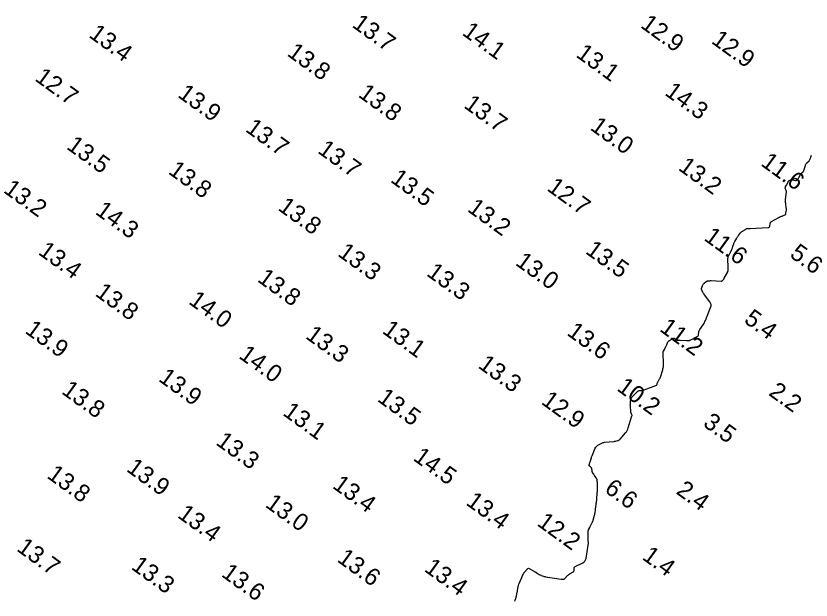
# Model space of a CAD drawing. Extents: x 815352 to 820877, y 582403 to 597439.
# Drawn here: x 819404.5 to 819635.6, y 588070.8 to 588240.5 of the extents above; entities that cross this region are included whole.
import ezdxf

# ---------------------------------------------------------------- set-up
doc = ezdxf.new("R2010")
doc.units = 0
doc.layers.add('V-CONT-EL12', color=7, linetype='Continuous')
doc.layers.add('V-TOPO-SOUN', color=7, linetype='Continuous')

msp = doc.modelspace()

# ---------------------------------------------------------------- linework, layer by layer
at = {"layer": 'V-CONT-EL12'}
msp.add_lwpolyline([(819549.51, 588070.5), (819549.63, 588070.83), (819549.66, 588070.91), (819549.69, 588071), (819549.72, 588071.08), (819549.74, 588071.16), (819549.87, 588071.62), (819549.9, 588071.72), (819549.93, 588071.83), (819549.95, 588071.93), (819549.97, 588072.04), (819550.19, 588073.11), (819550.23, 588073.32), (819550.27, 588073.53), (819550.31, 588073.75), (819550.34, 588073.96), (819550.49, 588074.83), (819550.53, 588075.04), (819550.59, 588075.25), (819550.66, 588075.45), (819550.74, 588075.65), (819551.54, 588077.4), (819551.56, 588077.44), (819551.57, 588077.48), (819551.59, 588077.51), (819551.6, 588077.55), (819551.64, 588077.71), (819551.65, 588077.75), (819551.67, 588077.79), (819551.68, 588077.83), (819551.7, 588077.86), (819552.01, 588078.49), (819552.07, 588078.6), (819552.14, 588078.71), (819552.22, 588078.81), (819552.3, 588078.91), (819553.11, 588079.81), (819553.28, 588079.95), (819553.46, 588080.02), (819553.66, 588080.01), (819553.86, 588079.92), (819555.17, 588079.13), (819555.21, 588079.11), (819555.26, 588079.08), (819555.3, 588079.06), (819555.35, 588079.04), (819555.54, 588078.95), (819555.58, 588078.93), (819555.63, 588078.91), (819555.67, 588078.88), (819555.72, 588078.85), (819556.6, 588078.26), (819556.74, 588078.17), (819556.88, 588078.09), (819557.03, 588078.02), (819557.18, 588077.96), (819557.81, 588077.74), (819557.96, 588077.68), (819558.12, 588077.64), (819558.29, 588077.6), (819558.45, 588077.58), (819562.97, 588076.91), (819563.06, 588076.9), (819563.15, 588076.89), (819563.24, 588076.89), (819563.33, 588076.89), (819563.7, 588076.89), (819563.79, 588076.9), (819563.87, 588076.93), (819563.94, 588076.97), (819564.01, 588077.03), (819564.84, 588077.92), (819565, 588078.08), (819565.18, 588078.23), (819565.36, 588078.36), (819565.55, 588078.48), (819566.47, 588079.01), (819566.6, 588079.1), (819566.68, 588079.21), (819566.74, 588079.34), (819566.76, 588079.49), (819566.76, 588080.13), (819566.78, 588080.28), (819566.83, 588080.4), (819566.93, 588080.51), (819567.05, 588080.59), (819569.22, 588081.62), (819569.59, 588081.85), (819569.87, 588082.14), (819570.07, 588082.49), (819570.19, 588082.91), (819570.82, 588086.71), (819570.82, 588086.76), (819570.83, 588086.81), (819570.84, 588086.86), (819570.85, 588086.9), (819570.89, 588087.15), (819570.9, 588087.17), (819570.9, 588087.19), (819570.9, 588087.21), (819570.89, 588087.23), (819570.87, 588087.31), (819570.87, 588087.33), (819570.86, 588087.35), (819570.86, 588087.37), (819570.86, 588087.39), (819570.84, 588088.1), (819570.84, 588088.22), (819570.84, 588088.35), (819570.84, 588088.47), (819570.84, 588088.59), (819570.82, 588089.28), (819570.82, 588089.44), (819570.82, 588089.6), (819570.82, 588089.75), (819570.82, 588089.91), (819570.81, 588090.72), (819570.82, 588090.86), (819570.84, 588090.99), (819570.88, 588091.12), (819570.94, 588091.24), (819571.18, 588091.73), (819571.24, 588091.85), (819571.31, 588091.98), (819571.37, 588092.1), (819571.43, 588092.22), (819572, 588093.37), (819572.03, 588093.42), (819572.06, 588093.48), (819572.09, 588093.54), (819572.11, 588093.59), (819572.21, 588093.82), (819572.23, 588093.88), (819572.25, 588093.94), (819572.27, 588094), (819572.29, 588094.06), (819572.66, 588095.44), (819572.7, 588095.63), (819572.74, 588095.81), (819572.78, 588096), (819572.8, 588096.19), (819572.89, 588096.95), (819572.92, 588097.13), (819572.94, 588097.32), (819572.97, 588097.51), (819573, 588097.7), (819573.15, 588098.79), (819573.17, 588098.92), (819573.19, 588099.05), (819573.21, 588099.18), (819573.23, 588099.31), (819573.31, 588099.82), (819573.33, 588099.95), (819573.35, 588100.07), (819573.36, 588100.2), (819573.37, 588100.33), (819573.45, 588101.74), (819573.46, 588102.02), (819573.47, 588102.3), (819573.48, 588102.58), (819573.48, 588102.86), (819573.47, 588104.96), (819573.47, 588105.05), (819573.46, 588105.14), (819573.46, 588105.23), (819573.45, 588105.32), (819573.43, 588105.68), (819573.42, 588105.76), (819573.39, 588105.85), (819573.36, 588105.93), (819573.31, 588106), (819572.6, 588107.03), (819572.53, 588107.13), (819572.47, 588107.24), (819572.41, 588107.34), (819572.35, 588107.45), (819572.11, 588107.87), (819572.06, 588107.98), (819572.01, 588108.09), (819571.98, 588108.21), (819571.96, 588108.33), (819571.84, 588108.99), (819571.81, 588109.1), (819571.77, 588109.2), (819571.7, 588109.29), (819571.62, 588109.37), (819571.25, 588109.67), (819571.18, 588109.75), (819571.13, 588109.84), (819571.12, 588109.94), (819571.14, 588110.05), (819571.42, 588111.03), (819571.46, 588111.17), (819571.5, 588111.31), (819571.54, 588111.45), (819571.58, 588111.59), (819571.74, 588112.16), (819571.78, 588112.3), (819571.82, 588112.44), (819571.87, 588112.58), (819571.93, 588112.71), (819572.64, 588114.41), (819572.66, 588114.46), (819572.68, 588114.5), (819572.69, 588114.54), (819572.71, 588114.59), (819572.78, 588114.76), (819572.8, 588114.81), (819572.82, 588114.85), (819572.84, 588114.89), (819572.86, 588114.93), (819573.07, 588115.25), (819573.11, 588115.3), (819573.15, 588115.35), (819573.19, 588115.4), (819573.24, 588115.45), (819573.43, 588115.64), (819573.48, 588115.68), (819573.54, 588115.72), (819573.59, 588115.76), (819573.65, 588115.79), (819574.73, 588116.37), (819574.93, 588116.47), (819575.14, 588116.54), (819575.35, 588116.6), (819575.58, 588116.63), (819578.22, 588116.89), (819578.36, 588116.91), (819578.49, 588116.92), (819578.63, 588116.95), (819578.76, 588116.97), (819579.44, 588117.12), (819579.5, 588117.13), (819579.56, 588117.15), (819579.61, 588117.18), (819579.66, 588117.21), (819579.87, 588117.34), (819579.92, 588117.38), (819579.97, 588117.42), (819580.02, 588117.46), (819580.06, 588117.5), (819581.65, 588119.35), (819581.91, 588119.69), (819582.13, 588120.04), (819582.32, 588120.42), (819582.46, 588120.82), (819583.54, 588124.37), (819583.55, 588124.44), (819583.56, 588124.51), (819583.54, 588124.58), (819583.52, 588124.65), (819583.35, 588125.02), (819583.34, 588125.04), (819583.33, 588125.07), (819583.32, 588125.09), (819583.31, 588125.12), (819583.27, 588125.22), (819583.26, 588125.25), (819583.26, 588125.27), (819583.25, 588125.3), (819583.25, 588125.33), (819583.07, 588127.46), (819583.05, 588127.67), (819583.06, 588127.88), (819583.07, 588128.09), (819583.09, 588128.3), (819583.22, 588129.13), (819583.27, 588129.33), (819583.35, 588129.52), (819583.45, 588129.69), (819583.59, 588129.85), (819585.2, 588131.45), (819585.32, 588131.55), (819585.45, 588131.63), (819585.6, 588131.68), (819585.76, 588131.7), (819586.41, 588131.73), (819586.58, 588131.75), (819586.74, 588131.77), (819586.89, 588131.81), (819587.05, 588131.86), (819590.51, 588133.14), (819590.62, 588133.2), (819590.71, 588133.27), (819590.79, 588133.37), (819590.84, 588133.49), (819590.99, 588134), (819591.03, 588134.13), (819591.09, 588134.25), (819591.14, 588134.37), (819591.21, 588134.49), (819591.54, 588135.03), (819591.62, 588135.17), (819591.69, 588135.3), (819591.74, 588135.44), (819591.79, 588135.58), (819592.46, 588137.72), (819592.49, 588137.84), (819592.52, 588137.96), (819592.55, 588138.08), (819592.57, 588138.2), (819592.66, 588138.68), (819592.68, 588138.8), (819592.69, 588138.92), (819592.7, 588139.04), (819592.7, 588139.17), (819592.6, 588142.81), (819592.61, 588142.9), (819592.63, 588142.98), (819592.66, 588143.07), (819592.71, 588143.14), (819593.03, 588143.56), (819593.04, 588143.58), (819593.05, 588143.6), (819593.06, 588143.62), (819593.07, 588143.63), (819593.09, 588143.71), (819593.1, 588143.73), (819593.11, 588143.75), (819593.11, 588143.77), (819593.12, 588143.78), (819593.5, 588144.63), (819593.57, 588144.78), (819593.63, 588144.92), (819593.69, 588145.07), (819593.75, 588145.21), (819594, 588145.79), (819594.07, 588145.93), (819594.16, 588146.05), (819594.27, 588146.16), (819594.4, 588146.25), (819595.35, 588146.83), (819595.49, 588146.89), (819595.62, 588146.91), (819595.76, 588146.89), (819595.89, 588146.83), (819596.56, 588146.41), (819596.63, 588146.37), (819596.7, 588146.34), (819596.78, 588146.32), (819596.87, 588146.31), (819597.2, 588146.29), (819597.29, 588146.29), (819597.37, 588146.29), (819597.46, 588146.28), (819597.54, 588146.28), (819599.34, 588146.2), (819599.43, 588146.2), (819599.52, 588146.2), (819599.61, 588146.2), (819599.7, 588146.2), (819600.06, 588146.22), (819600.15, 588146.23), (819600.24, 588146.24), (819600.32, 588146.27), (819600.4, 588146.31), (819602.47, 588147.35), (819602.63, 588147.46), (819602.75, 588147.58), (819602.83, 588147.74), (819602.87, 588147.91), (819602.96, 588148.68), (819603, 588148.87), (819603.05, 588149.05), (819603.13, 588149.22), (819603.23, 588149.39), (819604.22, 588150.79), (819604.41, 588151.09), (819604.58, 588151.39), (819604.74, 588151.7), (819604.88, 588152.02), (819606.39, 588155.84), (819606.5, 588156.25), (819606.5, 588156.65), (819606.39, 588157.03), (819606.17, 588157.4), (819604.57, 588159.5), (819604.54, 588159.53), (819604.52, 588159.56), (819604.5, 588159.6), (819604.48, 588159.63), (819604.38, 588159.8), (819604.32, 588159.9), (819604.09, 588160.29), (819604.04, 588160.37), (819604, 588160.44), (819603.97, 588160.52), (819603.94, 588160.61), (819603.78, 588161.11), (819603.76, 588161.22), (819603.75, 588161.33), (819603.76, 588161.44), (819603.79, 588161.56), (819604.04, 588162.24), (819604.1, 588162.38), (819604.18, 588162.52), (819604.28, 588162.64), (819604.39, 588162.75), (819605.11, 588163.36), (819605.19, 588163.42), (819605.27, 588163.46), (819605.36, 588163.49), (819605.46, 588163.51), (819605.96, 588163.55), (819606.01, 588163.56), (819606.06, 588163.56), (819606.11, 588163.57), (819606.16, 588163.58), (819606.36, 588163.62), (819606.41, 588163.63), (819606.46, 588163.64), (819606.51, 588163.64), (819606.56, 588163.64), (819609.47, 588163.49), (819609.57, 588163.49), (819609.67, 588163.52), (819609.75, 588163.57), (819609.83, 588163.64), (819610.11, 588163.97), (819610.18, 588164.05), (819610.24, 588164.14), (819610.3, 588164.23), (819610.35, 588164.32), (819611.35, 588166.13), (819611.4, 588166.22), (819611.43, 588166.33), (819611.45, 588166.43), (819611.46, 588166.54), (819611.46, 588166.98), (819611.47, 588167.1), (819611.47, 588167.21), (819611.46, 588167.32), (819611.46, 588167.43), (819611.42, 588170.03), (819611.43, 588170.13), (819611.44, 588170.22), (819611.45, 588170.32), (819611.48, 588170.41), (819611.61, 588170.78), (819611.64, 588170.87), (819611.68, 588170.96), (819611.72, 588171.04), (819611.76, 588171.13), (819612.08, 588171.68), (819612.14, 588171.81), (819612.21, 588171.93), (819612.27, 588172.05), (819612.32, 588172.18), (819612.63, 588172.94), (819612.7, 588173.11), (819612.76, 588173.28), (819612.82, 588173.45), (819612.87, 588173.63), (819613.09, 588174.32), (819613.14, 588174.49), (819613.21, 588174.66), (819613.29, 588174.82), (819613.38, 588174.98), (819613.98, 588175.98), (819614.1, 588176.17), (819614.23, 588176.36), (819614.36, 588176.54), (819614.49, 588176.72), (819615.09, 588177.49), (819615.21, 588177.64), (819615.34, 588177.76), (819615.48, 588177.88), (819615.64, 588177.98), (819616.49, 588178.49), (819616.54, 588178.53), (819616.6, 588178.56), (819616.65, 588178.59), (819616.7, 588178.62), (819616.92, 588178.74), (819616.97, 588178.77), (819617.03, 588178.78), (819617.09, 588178.79), (819617.15, 588178.79), (819617.56, 588178.75), (819617.65, 588178.74), (819617.74, 588178.74), (819617.83, 588178.74), (819617.92, 588178.74), (819623.12, 588179.04), (819623.3, 588179.07), (819623.44, 588179.15), (819623.53, 588179.28), (819623.58, 588179.45), (819623.69, 588180.24), (819623.74, 588180.42), (819623.82, 588180.58), (819623.94, 588180.71), (819624.1, 588180.82), (819626.24, 588181.99), (819626.33, 588182.04), (819626.42, 588182.09), (819626.52, 588182.13), (819626.61, 588182.16), (819626.99, 588182.3), (819627.09, 588182.34), (819627.18, 588182.38), (819627.28, 588182.41), (819627.37, 588182.45), (819627.98, 588182.69), (819628.09, 588182.75), (819628.18, 588182.84), (819628.24, 588182.95), (819628.27, 588183.08), (819628.37, 588183.92), (819628.39, 588184.1), (819628.4, 588184.29), (819628.39, 588184.48), (819628.37, 588184.66), (819628.2, 588186.02), (819628.17, 588186.31), (819628.15, 588186.59), (819628.16, 588186.88), (819628.18, 588187.17), (819628.4, 588189.38), (819628.41, 588189.49), (819628.4, 588189.61), (819628.37, 588189.72), (819628.33, 588189.83), (819628.08, 588190.38), (819628.06, 588190.42), (819628.05, 588190.47), (819628.05, 588190.52), (819628.06, 588190.57), (819628.11, 588190.78), (819628.12, 588190.83), (819628.14, 588190.88), (819628.16, 588190.93), (819628.19, 588190.97), (819628.51, 588191.45), (819628.57, 588191.54), (819628.62, 588191.64), (819628.67, 588191.75), (819628.71, 588191.85), (819628.88, 588192.33), (819628.93, 588192.44), (819628.99, 588192.53), (819629.08, 588192.61), (819629.18, 588192.67), (819629.64, 588192.87), (819629.75, 588192.91), (819629.87, 588192.93), (819629.99, 588192.94), (819630.11, 588192.92), (819631.09, 588192.72), (819631.29, 588192.71), (819631.45, 588192.75), (819631.59, 588192.85), (819631.71, 588193), (819632.6, 588194.59), (819632.66, 588194.69), (819632.73, 588194.78), (819632.81, 588194.87), (819632.89, 588194.95), (819633.24, 588195.26), (819633.32, 588195.34), (819633.38, 588195.43), (819633.44, 588195.53), (819633.48, 588195.64), (819633.92, 588197.08), (819634, 588197.28), (819634.09, 588197.47), (819634.22, 588197.65), (819634.36, 588197.81), (819634.98, 588198.44), (819635.12, 588198.6), (819635.24, 588198.78), (819635.34, 588198.96), (819635.41, 588199.16), (819635.68, 588200.06)], dxfattribs=at)

# ---------------------------------------------------------------- texts
at = {"layer": 'V-TOPO-SOUN'}
for s, p in [('13.7 ', (819501.94, 588237.5)), ('12.9 ', (819585.74, 588237.37)), ('13.4 ', (819425.44, 588234.55)), ('14.1 ', (819533.92, 588235.2)), ('12.9 ', (819606.34, 588232.81)), ('13.8 ', (819483.05, 588229.17)), ('13.1 ', (819566.99, 588228.83)), ('12.7 ', (819409.75, 588221.92)), ('13.9 ', (819451.26, 588217.16)), ('13.8 ', (819503.72, 588217.23)), ('14.3 ', (819592.79, 588217.75)), ('13.7 ', (819534.39, 588214.08)), ('13.7 ', (819470.94, 588207.16)), ('13.0 ', (819571.11, 588207.66)), ('13.5 ', (819418.96, 588202.1)), ('13.7 ', (819491.94, 588200.92)), ('11.6 ', (819620.72, 588197.24)), ('13.2 ', (819596.73, 588195.97)), ('13.8 ', (819448.53, 588194.89)), ('13.5 ', (819513.09, 588192.49)), ('13.2 ', (819400.63, 588189.44)), ('12.7 ', (819558.57, 588190)), ('13.8 ', (819480.39, 588184.32)), ('13.2 ', (819535.44, 588183.96)), ('14.3 ', (819427.31, 588183.17)), ('11.6 ', (819604.18, 588175.56)), ('13.4 ', (819410.74, 588171.46)), ('13.3 ', (819497.75, 588171)), ('13.5 ', (819569.75, 588171.72)), ('5.6', (819629.12, 588170.69)), ('13.0 ', (819549.39, 588168.36)), ('13.3 ', (819523.57, 588165.26)), ('13.8 ', (819474.42, 588163.55)), ('13.8 ', (819427.27, 588159.42)), ('14.0 ', (819454.44, 588157.1)), ('5.4', (819615.8, 588151.66)), ('11.2 ', (819591.31, 588149.15)), ('13.9 ', (819406.9, 588148.59)), ('13.3 ', (819488.4, 588147.05)), ('13.1 ', (819510.69, 588148.58)), ('13.6 ', (819564.35, 588148)), ('14.0 ', (819469.01, 588141.32)), ('13.3 ', (819538.56, 588138.49)), ('13.9 ', (819445.68, 588134.65)), ('13.8 ', (819417.5, 588131.01)), ('10.2 ', (819578.88, 588131.89)), ('2.2', (819622.99, 588130.53)), ('13.5 ', (819509.28, 588128.78)), ('12.9 ', (819556.9, 588127.99)), ('13.1 ', (819481.79, 588124.73)), ('3.5', (819603.92, 588121.57)), ('13.3 ', (819462.35, 588116.15)), ('14.5 ', (819519.68, 588111.62)), ('13.9 ', (819436.36, 588108.44)), ('13.8 ', (819413.26, 588106.5)), ('13.4 ', (819496.24, 588103.55)), ('6.6', (819575.28, 588102.42)), ('2.4', (819596.09, 588101.92)), ('13.0 ', (819476.69, 588098.08)), ('13.4 ', (819535.02, 588098.69)), ('13.4 ', (819451.19, 588095.02)), ('12.2 ', (819555.68, 588092.66)), ('13.7 ', (819404.47, 588085.31)), ('13.6 ', (819497.59, 588082.18)), ('1.4', (819586.21, 588082.86)), ('13.3 ', (819437.74, 588080.02)), ('13.4 ', (819522.91, 588079.37)), ('13.6 ', (819463.96, 588077.89))]:
    msp.add_text(s, height=5, rotation=324, dxfattribs=at).set_placement(p)

doc.saveas('drawing.dxf')
